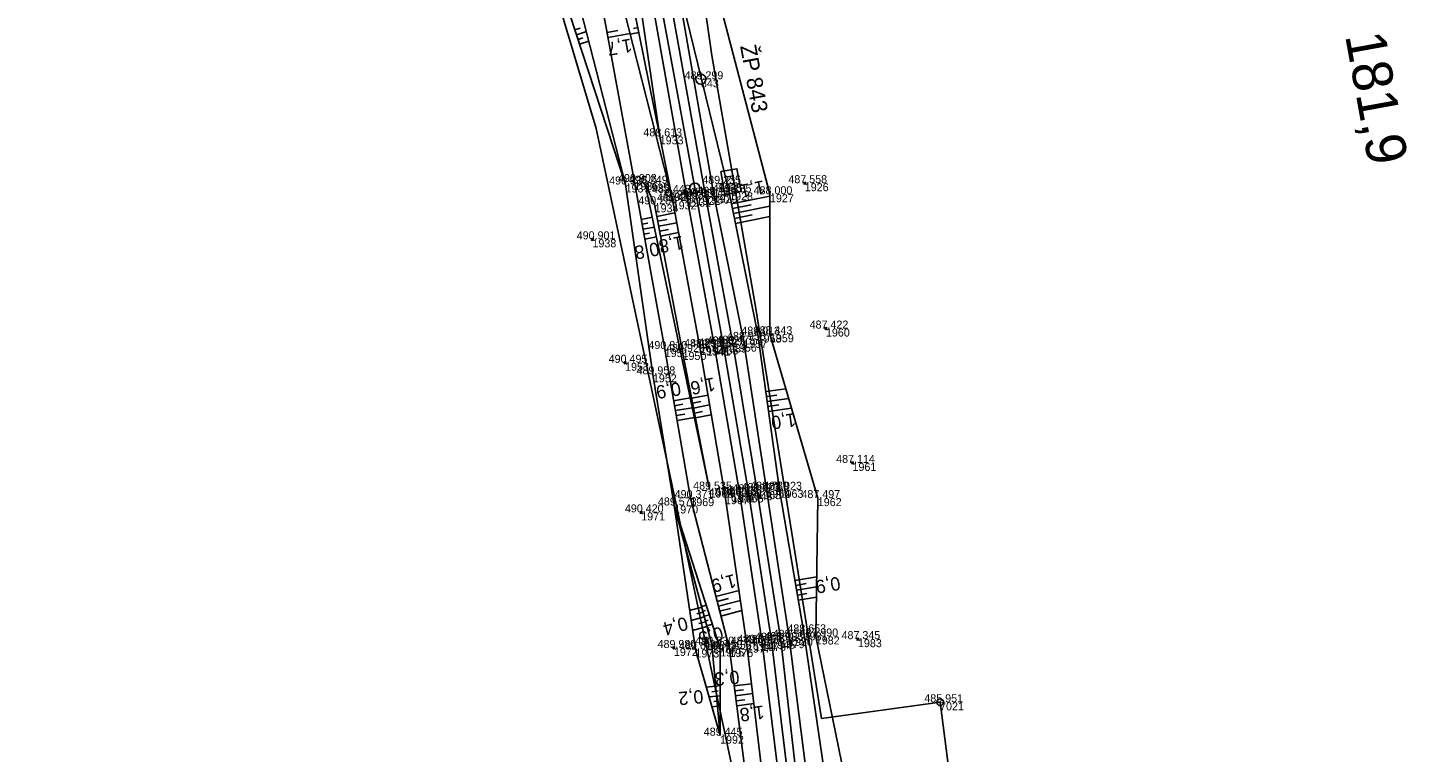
# Model space of a CAD drawing. Extents: x -1234191 to 23050, y -1290331 to -741191.
# Drawn here: x -865141.5 to -864934.6, y -1107707.6 to -1107598.9 of the extents above; entities that cross this region are included whole.
import ezdxf

# ---------------------------------------------------------------- set-up
doc = ezdxf.new("R2010")
doc.units = 0
for name, color, linetype in [('Vrstva 1', 7, 'Continuous'), ('Vrstva 4', 7, 'Continuous'), ('Vrstva 48', 7, 'Continuous'), ('Vrstva 49', 7, 'Continuous'), ('Vrstva 53', 7, 'Continuous'), ('Vrstva 60', 7, 'Continuous'), ('Vrstva 61', 7, 'Continuous'), ('Vrstva 63', 7, 'Continuous'), ('Vrstva 7', 7, 'Continuous')]:
    doc.layers.add(name, color=color, linetype=linetype)

msp = doc.modelspace()

# ---------------------------------------------------------------- linework, layer by layer
at = {"layer": 'Vrstva 1'}
msp.add_lwpolyline([(-865134.6, -1107197.69), (-865124.47, -1107222.35), (-865115.52, -1107247.85), (-865108.44, -1107271.77), (-865102.71, -1107293.86), (-865097.88, -1107316.03), (-865093.53, -1107338.23), (-865089.35, -1107360.68), (-865080.34, -1107409.99), (-865080.33, -1107410.02), (-865078.89, -1107417.87), (-865071.37, -1107459.09), (-865062.43, -1107508.14), (-865053.45, -1107557.3), (-865047.38, -1107590.6), (-865041.22, -1107624.26), (-865037.22, -1107646.41), (-865033.4, -1107668.58), (-865029.98, -1107690.86), (-865027.26, -1107713.25)], dxfattribs=at)
at = {"layer": 'Vrstva 4'}
for points in [[(-865137.82, -1107199.21), (-865128.67, -1107224.01), (-865118.59, -1107249.61), (-865111.17, -1107273.09), (-865105.44, -1107294.53), (-865100.88, -1107317.07), (-865097.12, -1107338.8), (-865093.03, -1107361.27), (-865083.39, -1107411.09), (-865074.22, -1107459.51), (-865071.26, -1107475.81), (-865065.54, -1107508.7), (-865056.47, -1107557.39), (-865050.26, -1107591.11), (-865046.72, -1107615.18), (-865044.77, -1107624.94), (-865040.7, -1107646.79), (-865036.93, -1107669.17), (-865033.64, -1107691.45), (-865031.02, -1107713.8)], [(-865028.6, -1107713.49), (-865031.37, -1107691.19), (-865034.73, -1107668.92), (-865038.49, -1107646.71), (-865042.61, -1107624.52), (-865048.56, -1107590.94), (-865054.62, -1107557.49), (-865063.64, -1107508.48), (-865072.71, -1107459.19), (-865081.68, -1107410.15), (-865090.67, -1107361), (-865094.96, -1107338.29), (-865099.26, -1107316.16), (-865104.11, -1107294.07), (-865109.82, -1107272.13), (-865116.79, -1107248.15), (-865125.9, -1107222.77), (-865135.88, -1107198.13)], [(-865024.43, -1107713.22), (-865027.33, -1107690.42), (-865030.71, -1107668.18), (-865034.17, -1107645.72), (-865038.63, -1107623.95), (-865044.5, -1107589.98), (-865050.68, -1107556.67), (-865059.77, -1107507.71), (-865068.46, -1107458.63), (-865074.5, -1107420.3), (-865074.72, -1107420.33), (-865075.43, -1107414.86), (-865075.21, -1107414.83), (-865076.81, -1107408.53)], [(-865078.96, -1107409.77), (-865069.86, -1107458.85), (-865061.01, -1107508.05), (-865052.14, -1107557.07), (-865045.91, -1107590.37), (-865039.86, -1107624.08), (-865035.75, -1107646.28), (-865032.1, -1107668.41), (-865028.57, -1107690.77), (-865026.02, -1107713.12)]]:
    msp.add_lwpolyline(points, dxfattribs=at)
at = {"layer": 'Vrstva 48'}
for p, q in [((-865050.01, -1107598.86), (-865050.66, -1107598.99)), ((-865059.43, -1107599.22), (-865058.66, -1107598.97)), ((-865059.19, -1107599.94), (-865057.71, -1107599.45)), ((-865058.96, -1107600.65), (-865058.24, -1107600.41)), ((-865058.73, -1107601.36), (-865057.34, -1107600.91)), ((-865054.6, -1107599.6), (-865052.98, -1107599.3)), ((-865054.47, -1107600.34), (-865051.17, -1107599.73)), ((-865049.86, -1107599.6), (-865051.14, -1107599.85)), ((-865035.97, -1107625.3), (-865030.19, -1107624.14)), ((-865035.82, -1107626.03), (-865033.01, -1107625.47)), ((-865035.67, -1107626.77), (-865030.19, -1107625.67)), ((-865049.5, -1107627.64), (-865047.82, -1107627.33)), ((-865047.14, -1107627.19), (-865044.44, -1107626.68)), ((-865047, -1107627.92), (-865045.66, -1107627.67)), ((-865035.52, -1107627.5), (-865032.86, -1107626.97)), ((-865035.38, -1107628.24), (-865030.19, -1107627.2)), ((-865049.37, -1107628.38), (-865048.52, -1107628.22)), ((-865049.23, -1107629.12), (-865047.52, -1107628.8)), ((-865049.1, -1107629.85), (-865048.23, -1107629.7)), ((-865046.86, -1107628.66), (-865044.17, -1107628.15)), ((-865046.72, -1107629.4), (-865045.38, -1107629.14)), ((-865046.59, -1107630.14), (-865043.89, -1107629.63)), ((-865048.96, -1107630.59), (-865047.21, -1107630.27)), ((-865044.63, -1107654.85), (-865042.14, -1107654.42)), ((-865041.94, -1107654.48), (-865039.48, -1107654)), ((-865030.82, -1107653.48), (-865027.81, -1107653.06)), ((-865030.72, -1107654.23), (-865029.16, -1107654.01)), ((-865030.61, -1107654.97), (-865027.38, -1107654.51)), ((-865044.51, -1107655.59), (-865043.25, -1107655.37)), ((-865044.38, -1107656.32), (-865041.83, -1107655.89)), ((-865041.8, -1107655.22), (-865040.58, -1107654.98)), ((-865041.65, -1107655.95), (-865039.24, -1107655.48)), ((-865041.51, -1107656.69), (-865040.31, -1107656.45)), ((-865030.51, -1107655.71), (-865028.84, -1107655.48)), ((-865030.4, -1107656.45), (-865026.96, -1107655.97)), ((-865044.25, -1107657.06), (-865042.97, -1107656.84)), ((-865044.12, -1107657.8), (-865041.53, -1107657.36)), ((-865041.36, -1107657.43), (-865038.99, -1107656.96)), ((-865026.45, -1107681.81), (-865023.19, -1107681.26)), ((-865038.31, -1107684.24), (-865034.83, -1107683.34)), ((-865026.33, -1107682.55), (-865024.76, -1107682.29)), ((-865026.2, -1107683.29), (-865023.21, -1107682.78)), ((-865040.46, -1107685.71), (-865039.73, -1107685.52)), ((-865038.12, -1107684.97), (-865036.42, -1107684.53)), ((-865037.93, -1107685.69), (-865034.61, -1107684.84)), ((-865026.08, -1107684.03), (-865024.65, -1107683.79)), ((-865025.95, -1107684.77), (-865023.23, -1107684.31)), ((-865040.43, -1107685.83), (-865042.23, -1107686.31)), ((-865040.04, -1107687.27), (-865042.01, -1107687.8)), ((-865040.24, -1107686.55), (-865041.18, -1107686.8)), ((-865040.27, -1107686.44), (-865039.88, -1107686.33)), ((-865040.07, -1107687.16), (-865039.27, -1107686.95)), ((-865039.88, -1107687.89), (-865039.46, -1107687.77)), ((-865037.74, -1107686.42), (-865036.12, -1107686)), ((-865037.55, -1107687.15), (-865034.4, -1107686.33)), ((-865039.65, -1107688.72), (-865041.79, -1107689.3)), ((-865039.85, -1107688), (-865040.88, -1107688.27)), ((-865039.68, -1107688.61), (-865038.81, -1107688.38)), ((-865038.35, -1107697.69), (-865039.75, -1107697.82)), ((-865038.35, -1107697.65), (-865037.65, -1107697.59)), ((-865035.56, -1107697.64), (-865032.95, -1107697.3)), ((-865038.21, -1107699.19), (-865039.33, -1107699.29)), ((-865038.28, -1107698.44), (-865038.91, -1107698.5)), ((-865038.14, -1107699.93), (-865038.63, -1107699.98)), ((-865038.28, -1107698.4), (-865037.97, -1107698.37)), ((-865038.21, -1107699.15), (-865037.66, -1107699.1)), ((-865038.15, -1107699.9), (-865037.9, -1107699.87)), ((-865035.46, -1107698.38), (-865034.16, -1107698.21)), ((-865035.36, -1107699.12), (-865032.78, -1107698.79)), ((-865035.27, -1107699.87), (-865033.98, -1107699.7)), ((-865038.07, -1107700.68), (-865038.91, -1107700.76)), ((-865038.08, -1107700.64), (-865037.66, -1107700.6)), ((-865035.17, -1107700.61), (-865032.6, -1107700.28))]:
    msp.add_line(p, q, dxfattribs=at)
at = {"layer": 'Vrstva 49'}
for p, q in [((-865039.26, -1107668.18), (-865048.88, -1107622.29)), ((-865025.18, -1107622.07), (-865024.77, -1107622.35)), ((-865024.83, -1107622), (-865025.12, -1107622.41)), ((-865057.01, -1107630.49), (-865056.6, -1107630.77)), ((-865056.66, -1107630.42), (-865056.94, -1107630.84)), ((-865022, -1107643.87), (-865021.6, -1107644.16)), ((-865021.66, -1107643.81), (-865021.94, -1107644.22)), ((-865052.12, -1107649), (-865051.71, -1107649.29)), ((-865051.77, -1107648.94), (-865052.06, -1107649.35)), ((-865018.03, -1107664.04), (-865017.62, -1107664.32)), ((-865017.68, -1107663.98), (-865017.97, -1107664.38)), ((-865049.69, -1107671.45), (-865049.29, -1107671.75)), ((-865049.34, -1107671.4), (-865049.64, -1107671.8)), ((-865044.79, -1107691.79), (-865044.38, -1107692.08)), ((-865044.44, -1107691.73), (-865044.73, -1107692.14)), ((-865017.2, -1107690.47), (-865016.8, -1107690.77)), ((-865016.85, -1107690.42), (-865017.16, -1107690.82))]:
    msp.add_line(p, q, dxfattribs=at)
for points in [[(-865022.79, -1107804.44), (-865016.96, -1107788.62), (-865016.32, -1107763.6), (-865014.21, -1107739.62), (-865018.62, -1107713.17), (-865023.32, -1107690.22), (-865023.02, -1107669.46), (-865030.19, -1107644.87), (-865030.19, -1107623.87), (-865039.76, -1107587.33), (-865045.46, -1107556.09), (-865053.81, -1107508.61), (-865062.31, -1107458.43), (-865071.36, -1107418.69), (-865074.77, -1107418.19)], [(-865022.79, -1107804.44), (-865021.82, -1107788.94), (-865019.1, -1107763.89), (-865018.93, -1107738.04), (-865021.67, -1107713.09), (-865025.13, -1107689.6), (-865028.75, -1107668.21), (-865032.03, -1107644.92), (-865036.31, -1107623.58), (-865044.5, -1107589.98), (-865050.68, -1107556.67), (-865059.77, -1107507.71), (-865068.46, -1107458.63), (-865074.5, -1107420.3), (-865074.77, -1107418.19)], [(-865031.02, -1107713.8), (-865033.64, -1107691.45), (-865036.93, -1107669.17), (-865040.7, -1107646.79), (-865044.77, -1107624.94), (-865052.7, -1107593.7), (-865068.43, -1107553.67), (-865078.88, -1107501.98), (-865081.8, -1107476.97), (-865089.59, -1107422.64), (-865086.25, -1107419.6), (-865086.06, -1107421.57), (-865085.58, -1107421.53)], [(-865044.77, -1107624.94), (-865046.72, -1107615.18), (-865051.45, -1107591.69), (-865063.57, -1107553.62), (-865076.14, -1107499.68), (-865079.46, -1107477.35), (-865080.56, -1107460.57), (-865086.26, -1107424.73), (-865085.58, -1107421.53)], [(-865033.44, -1107713.96), (-865036.28, -1107692.09), (-865042.13, -1107669.46), (-865045.96, -1107647.1), (-865050.52, -1107622.04), (-865055.58, -1107594.22), (-865072.42, -1107556.44)], [(-865044.54, -1107670.56), (-865047.74, -1107650.89), (-865051.84, -1107622.4), (-865058.58, -1107596.09), (-865076.79, -1107558.1)], [(-865076.79, -1107558.1), (-865060.18, -1107596.92), (-865051.84, -1107622.4)], [(-865048.88, -1107622.29), (-865047.48, -1107625.38), (-865043.3, -1107647.53), (-865039.26, -1107668.18)], [(-865037.67, -1107705.1), (-865038.92, -1107691.44), (-865044.54, -1107670.56)], [(-865037.67, -1107705.1), (-865041.37, -1107692.17), (-865044.54, -1107670.56)], [(-865044.54, -1107670.56), (-865037.64, -1107692.01), (-865037.67, -1107705.1)]]:
    msp.add_lwpolyline(points, dxfattribs=at)
at = {"layer": 'Vrstva 53'}
msp.add_line((-865004.7, -1107700.04), (-865004.69, -1107700.14), dxfattribs=at)
for points in [[(-865031.84, -1107728.7), (-865056.26, -1107614.01), (-865082.13, -1107527.34), (-865093.98, -1107443.05), (-865102.44, -1107349.87), (-865111.7, -1107288.18), (-865115.78, -1107279.62), (-865126.55, -1107239.39), (-865152.22, -1107173.12), (-865183.78, -1107119.15), (-865210.51, -1107089.36), (-865241.35, -1107035.57), (-865260.95, -1106990.6), (-865287.43, -1106945.67), (-865298.94, -1106904.64), (-865299.65, -1106898.63), (-865300.82, -1106833.27), (-865292.28, -1106759.44), (-865281, -1106690.92)], [(-865092.53, -1107296.42), (-865093.78, -1107297.05), (-865085.74, -1107331.16), (-865081.78, -1107367.84), (-865071.03, -1107414.61), (-865057, -1107476.66), (-865048.71, -1107534.73), (-865038.9, -1107603.03), (-865032.33, -1107641.03), (-865022.47, -1107702.51), (-865004.69, -1107700.09), (-865003.06, -1107712.55)]]:
    msp.add_lwpolyline(points, dxfattribs=at)
msp.add_circle((-865004.69, -1107700.09), 0.499, dxfattribs=at)
at = {"layer": 'Vrstva 60'}
for p, q in [((-865040.54, -1107606.62), (-865040.54, -1107606.62)), ((-865046.72, -1107615.18), (-865046.72, -1107615.18)), ((-865051.84, -1107622.4), (-865051.84, -1107622.4)), ((-865050.52, -1107622.04), (-865050.52, -1107622.04)), ((-865048.88, -1107622.29), (-865048.88, -1107622.29)), ((-865045.41, -1107623.66), (-865045.41, -1107623.66)), ((-865037.88, -1107622.3), (-865037.88, -1107622.3)), ((-865036.31, -1107623.58), (-865036.31, -1107623.58)), ((-865024.97, -1107622.21), (-865024.97, -1107622.21)), ((-865047.48, -1107625.38), (-865047.48, -1107625.38)), ((-865044.77, -1107624.94), (-865044.77, -1107624.94)), ((-865042.61, -1107624.52), (-865042.61, -1107624.52)), ((-865041.22, -1107624.26), (-865041.22, -1107624.26)), ((-865039.86, -1107624.08), (-865039.86, -1107624.08)), ((-865038.63, -1107623.95), (-865038.63, -1107623.95)), ((-865030.19, -1107623.87), (-865030.19, -1107623.87)), ((-865056.8, -1107630.63), (-865056.8, -1107630.63)), ((-865021.8, -1107644.02), (-865021.8, -1107644.02)), ((-865037.22, -1107646.41), (-865037.22, -1107646.41)), ((-865035.75, -1107646.28), (-865035.75, -1107646.28)), ((-865034.17, -1107645.72), (-865034.17, -1107645.72)), ((-865032.03, -1107644.92), (-865032.03, -1107644.92)), ((-865030.19, -1107644.87), (-865030.19, -1107644.87)), ((-865045.96, -1107647.1), (-865045.96, -1107647.1)), ((-865043.3, -1107647.53), (-865043.3, -1107647.53)), ((-865040.7, -1107646.79), (-865040.7, -1107646.79)), ((-865039.7, -1107646.87), (-865039.7, -1107646.87)), ((-865038.49, -1107646.71), (-865038.49, -1107646.71)), ((-865051.91, -1107649.15), (-865051.91, -1107649.15)), ((-865047.74, -1107650.89), (-865047.74, -1107650.89)), ((-865017.82, -1107664.18), (-865017.82, -1107664.18)), ((-865039.26, -1107668.18), (-865039.26, -1107668.18)), ((-865036.93, -1107669.17), (-865036.93, -1107669.17)), ((-865035.93, -1107668.88), (-865035.93, -1107668.88)), ((-865034.73, -1107668.92), (-865034.73, -1107668.92)), ((-865033.4, -1107668.58), (-865033.4, -1107668.58)), ((-865032.1, -1107668.41), (-865032.1, -1107668.41)), ((-865030.71, -1107668.18), (-865030.71, -1107668.18)), ((-865028.75, -1107668.21), (-865028.75, -1107668.21)), ((-865044.54, -1107670.56), (-865044.54, -1107670.56)), ((-865042.13, -1107669.46), (-865042.13, -1107669.46)), ((-865023.02, -1107669.46), (-865023.02, -1107669.46)), ((-865049.49, -1107671.6), (-865049.49, -1107671.6)), ((-865025.13, -1107689.6), (-865025.13, -1107689.6)), ((-865044.59, -1107691.94), (-865044.59, -1107691.94)), ((-865038.92, -1107691.44), (-865038.92, -1107691.44)), ((-865033.64, -1107691.45), (-865033.64, -1107691.45)), ((-865032.59, -1107691.16), (-865032.59, -1107691.16)), ((-865031.37, -1107691.19), (-865031.37, -1107691.19)), ((-865029.98, -1107690.86), (-865029.98, -1107690.86)), ((-865028.57, -1107690.77), (-865028.57, -1107690.77)), ((-865027.33, -1107690.42), (-865027.33, -1107690.42)), ((-865023.32, -1107690.22), (-865023.32, -1107690.22)), ((-865017, -1107690.62), (-865017, -1107690.62)), ((-865041.37, -1107692.17), (-865041.37, -1107692.17)), ((-865037.64, -1107692.01), (-865037.64, -1107692.01)), ((-865036.28, -1107692.09), (-865036.28, -1107692.09)), ((-865004.69, -1107700.09), (-865004.69, -1107700.09)), ((-865037.67, -1107705.1), (-865037.67, -1107705.1))]:
    msp.add_line(p, q, dxfattribs=at)
at = {"layer": 'Vrstva 63'}
msp.add_line((-865040.55, -1107606.57), (-865040.53, -1107606.67), dxfattribs=at)
msp.add_circle((-865040.54, -1107606.62), 0.756, dxfattribs=at)
at = {"layer": 'Vrstva 7'}
for p, q in [((-865045.42, -1107623.61), (-865045.4, -1107623.71)), ((-865037.88, -1107622.3), (-865037.27, -1107622.19)), ((-865039.78, -1107646.38), (-865039.61, -1107647.36)), ((-865039.21, -1107646.79), (-865040.19, -1107646.95)), ((-865035.44, -1107668.79), (-865036.42, -1107668.96)), ((-865036.02, -1107668.38), (-865035.85, -1107669.37)), ((-865032.1, -1107691.09), (-865033.09, -1107691.24)), ((-865032.67, -1107690.67), (-865032.52, -1107691.66))]:
    msp.add_line(p, q, dxfattribs=at)
msp.add_lwpolyline([(-865037.58, -1107620.48), (-865035.14, -1107620.03), (-865034.51, -1107623.46), (-865036.95, -1107623.91)], close=True, dxfattribs=at)
for centre, radius in [((-865045.41, -1107623.66), 0.5), ((-865041.46, -1107622.96), 0.75)]:
    msp.add_circle(centre, radius, dxfattribs=at)

# ---------------------------------------------------------------- texts
at = {"layer": 'Vrstva 48'}
for s, rotation, p in [('1,7', 190.3192, (-865051.07, -1107600.49)), ('1,1', 191.3585, (-865031.17, -1107621.76)), ('0,8', 190.3105, (-865046.98, -1107631.04)), ('1,8', 190.5359, (-865043.35, -1107630.09)), ('0,9', 189.7294, (-865043.74, -1107652.01)), ('1,6', 191.0835, (-865038.61, -1107651.33)), ('1,0', 187.9999, (-865026.45, -1107656.68)), ('1,9', 194.4934, (-865035.57, -1107680.82)), ('0,9', 189.6038, (-865019.83, -1107681.22)), ('0,4', 195.0613, (-865042.82, -1107687.23)), ('0,5', 195.0613, (-865037.51, -1107688.69)), ('0,3', 185.2493, (-865034.87, -1107695.31)), ('0,2', 185.2493, (-865040.28, -1107698.22)), ('1,8', 187.3847, (-865031.15, -1107700.55))]:
    msp.add_text(s, height=2, rotation=rotation, dxfattribs=at).set_placement(p)
at = {"layer": 'Vrstva 60'}
for s, p in [('843', (-865040.54, -1107607.82)), ('1933', (-865046.72, -1107616.38)), ('1937', (-865051.84, -1107623.6)), ('1936', (-865050.52, -1107623.25)), ('1935', (-865048.88, -1107623.49)), ('1924', (-865045.41, -1107624.86)), ('1925', (-865037.88, -1107623.5)), ('1928', (-865036.31, -1107624.78)), ('1926', (-865024.97, -1107623.41)), ('1934', (-865047.48, -1107626.58)), ('1932', (-865044.77, -1107626.14)), ('1931', (-865042.61, -1107625.72)), ('1922', (-865041.22, -1107625.46)), ('1930', (-865039.86, -1107625.28)), ('1929', (-865038.63, -1107625.15)), ('1927', (-865030.19, -1107625.07)), ('1938', (-865056.8, -1107631.83)), ('1960', (-865021.8, -1107645.22)), ('1939', (-865037.22, -1107647.61)), ('1956', (-865035.75, -1107647.48)), ('1957', (-865034.17, -1107646.92)), ('1958', (-865032.03, -1107646.12)), ('1959', (-865030.19, -1107646.07)), ('1951', (-865045.96, -1107648.3)), ('1950', (-865043.3, -1107648.73)), ('1954', (-865040.7, -1107647.99)), ('1941', (-865039.7, -1107648.07)), ('1955', (-865038.49, -1107647.91)), ('1953', (-865051.91, -1107650.35)), ('1952', (-865047.74, -1107652.09)), ('1961', (-865017.82, -1107665.38)), ('1968', (-865039.26, -1107669.38)), ('1967', (-865036.93, -1107670.37)), ('1942', (-865035.93, -1107670.07)), ('1966', (-865034.73, -1107670.11)), ('1943', (-865033.4, -1107669.78)), ('1965', (-865032.1, -1107669.61)), ('1964', (-865030.71, -1107669.38)), ('1963', (-865028.75, -1107669.41)), ('1970', (-865044.54, -1107671.76)), ('1969', (-865042.13, -1107670.66)), ('1962', (-865023.02, -1107670.66)), ('1971', (-865049.49, -1107672.8)), ('1981', (-865025.13, -1107690.8)), ('1972', (-865044.59, -1107693.14)), ('1974', (-865038.92, -1107692.64)), ('1977', (-865033.64, -1107692.65)), ('1947', (-865032.59, -1107692.36)), ('1978', (-865031.37, -1107692.39)), ('1945', (-865029.98, -1107692.06)), ('1979', (-865028.57, -1107691.97)), ('1980', (-865027.33, -1107691.62)), ('1982', (-865023.32, -1107691.42)), ('1983', (-865017, -1107691.82)), ('1973', (-865041.37, -1107693.37)), ('1975', (-865037.64, -1107693.21)), ('1976', (-865036.28, -1107693.29)), ('7021', (-865004.69, -1107701.29)), ('1992', (-865037.67, -1107706.3))]:
    msp.add_text(s, height=1.2, dxfattribs=at).set_placement(p)
at = {"layer": 'Vrstva 61'}
for s, p in [('489.299', (-865042.99, -1107606.62)), ('488.613', (-865049.17, -1107615.18)), ('490.335', (-865054.3, -1107622.4)), ('490.908', (-865052.97, -1107622.04)), ('490.249', (-865051.33, -1107622.29)), ('489.235', (-865040.34, -1107622.3)), ('487.558', (-865027.43, -1107622.21)), ('489.448', (-865047.87, -1107623.66)), ('489.634', (-865045.06, -1107624.52)), ('489.851', (-865043.58, -1107624.26)), ('489.675', (-865042.31, -1107624.08)), ('489.139', (-865041.08, -1107623.95)), ('489.135', (-865038.77, -1107623.58)), ('488.000', (-865032.64, -1107623.87)), ('490.284', (-865049.93, -1107625.38)), ('488.481', (-865047.12, -1107624.94)), ('490.901', (-865059.16, -1107630.63)), ('489.013', (-865034.48, -1107644.92)), ('488.443', (-865032.64, -1107644.87)), ('487.422', (-865024.25, -1107644.02)), ('490.810', (-865048.41, -1107647.1)), ('489.926', (-865045.75, -1107647.53)), ('488.231', (-865043.06, -1107646.79)), ('489.545', (-865042.16, -1107646.87)), ('489.382', (-865040.94, -1107646.71)), ('489.625', (-865039.67, -1107646.41)), ('489.475', (-865038.2, -1107646.28)), ('488.958', (-865036.63, -1107645.72)), ('490.495', (-865054.37, -1107649.15)), ('489.958', (-865050.19, -1107650.89)), ('487.114', (-865020.27, -1107664.18)), ('489.535', (-865041.71, -1107668.18)), ('488.780', (-865033.16, -1107668.18)), ('488.923', (-865031.2, -1107668.21)), ('490.371', (-865044.48, -1107669.46)), ('487.960', (-865039.38, -1107669.17)), ('489.310', (-865038.38, -1107668.88)), ('489.185', (-865037.18, -1107668.92)), ('489.392', (-865035.84, -1107668.58)), ('489.271', (-865034.46, -1107668.41)), ('487.497', (-865025.47, -1107669.46)), ('490.420', (-865051.94, -1107671.6)), ('489.573', (-865046.99, -1107670.56)), ('489.160', (-865032.43, -1107690.86)), ('488.993', (-865031.02, -1107690.77)), ('488.565', (-865029.79, -1107690.42)), ('488.653', (-865027.58, -1107689.6)), ('487.990', (-865025.77, -1107690.22)), ('487.345', (-865019.46, -1107690.62)), ('489.980', (-865047.04, -1107691.94)), ('489.616', (-865043.82, -1107692.17)), ('490.030', (-865041.37, -1107691.44)), ('489.450', (-865040.09, -1107692.01)), ('489.455', (-865038.73, -1107692.09)), ('487.706', (-865036.09, -1107691.45)), ('489.095', (-865035.05, -1107691.16)), ('488.935', (-865033.82, -1107691.19)), ('485.951', (-865007.05, -1107700.09)), ('489.445', (-865040.12, -1107705.1))]:
    msp.add_text(s, height=1.2, dxfattribs=at).set_placement(p)
at = {"layer": 'Vrstva 63'}
msp.add_text('ŽP 843', height=2.4, rotation=280.3639, dxfattribs=at).set_placement((-865034.68, -1107601.63))
at = {"layer": 'Vrstva 7'}
for s, height, p in [('181,9', 6, (-864943.99, -1107600.05)), ('KM', 1.247, (-865036.84, -1107621.08))]:
    msp.add_text(s, height=height, rotation=280.3639, dxfattribs=at).set_placement(p)

doc.saveas('drawing.dxf')
